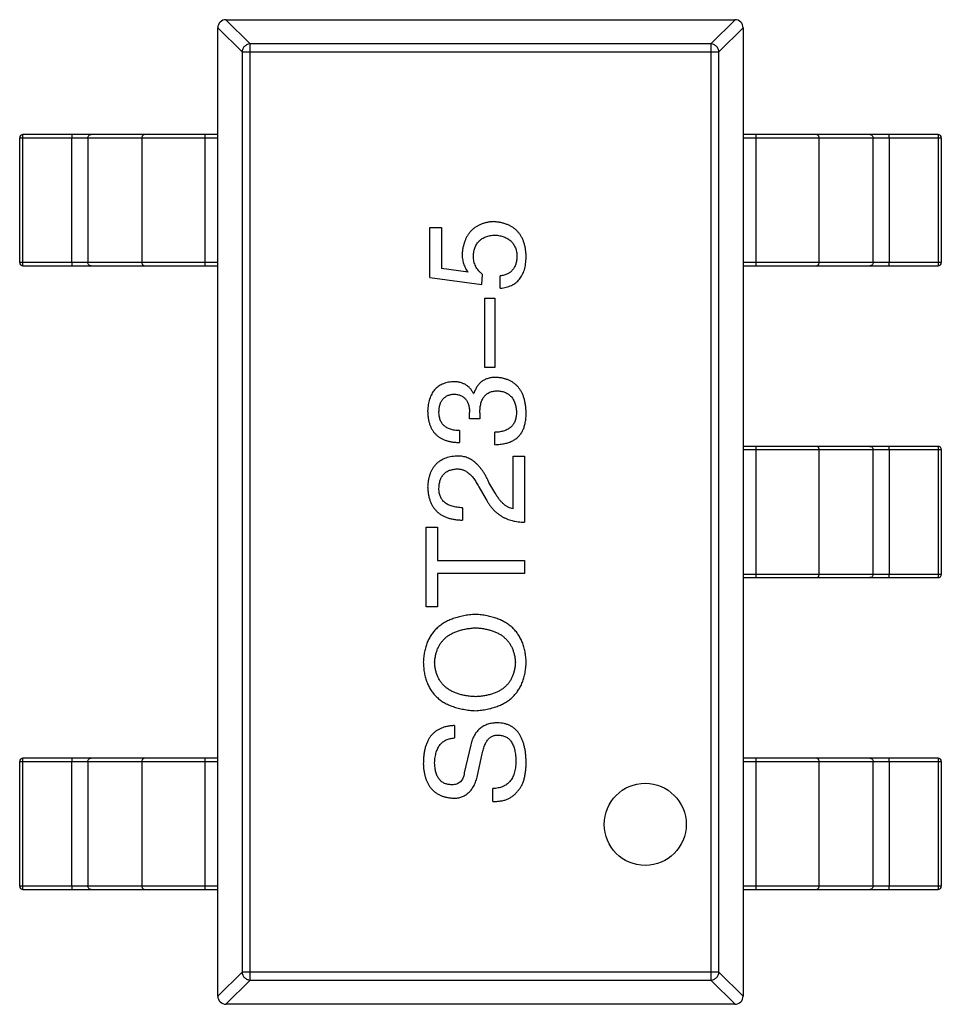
# Model space of a CAD drawing. Header units: millimetres. Extents: x 42 to 554, y 166 to 335.
# Tile 257 of 410: x 441.24 to 444.05, y 248.61 to 251.61. Entities that reach past the tile are written whole.
import ezdxf

# ---------------------------------------------------------------- set-up
doc = ezdxf.new("R2010")
doc.units = ezdxf.units.MM
doc.header["$LTSCALE"] = 30.734
doc.layers.get('0').update_dxf_attribs({"linetype": 'CONTINUOUS'})

msp = doc.modelspace()

# ---------------------------------------------------------------- linework, layer by layer
at = {"linetype": 'Continuous'}
for p, q in [((441.9418, 251.5404), (441.868, 251.6143)), ((441.8684, 251.6143), (443.4184, 251.6143)), ((443.4189, 251.6143), (443.3451, 251.5404)), ((441.8434, 251.5897), (441.9173, 251.5159)), ((441.8434, 248.6393), (441.8434, 251.5893)), ((443.3696, 251.5159), (443.4434, 251.5897)), ((443.4434, 251.5893), (443.4434, 248.6393)), ((441.9418, 248.6881), (441.9418, 251.5404)), ((443.3451, 251.5404), (441.9418, 251.5404)), ((443.3451, 251.5404), (443.3451, 248.6881)), ((441.9173, 251.5159), (441.9173, 248.7126)), ((441.9173, 251.5159), (443.3696, 251.5159)), ((443.3696, 248.7126), (443.3696, 251.5159)), ((441.24, 250.8743), (441.24, 251.2543)), ((441.24, 251.2543), (441.8434, 251.2543)), ((441.2495, 250.8743), (441.2495, 251.2543)), ((441.8434, 251.2643), (441.25, 251.2643)), ((441.399, 250.8743), (441.399, 251.2543)), ((441.4478, 251.2543), (441.4478, 250.8743)), ((441.6118, 251.2543), (441.6118, 250.8743)), ((441.8045, 250.8643), (441.8045, 251.2643)), ((444.0369, 251.2643), (443.4434, 251.2643)), ((443.4434, 251.2543), (444.0469, 251.2543)), ((443.4824, 251.2643), (443.4824, 250.8643)), ((443.675, 250.8743), (443.675, 251.2543)), ((443.8391, 250.8743), (443.8391, 251.2543)), ((443.8879, 251.2543), (443.8879, 250.8743)), ((444.0374, 251.2543), (444.0374, 250.8743)), ((444.0469, 251.2543), (444.0469, 250.8743)), ((442.489, 250.8285), (442.489, 250.981)), ((442.489, 250.981), (442.5251, 250.981)), ((442.5251, 250.981), (442.5251, 250.8564)), ((441.8434, 250.8743), (441.24, 250.8743)), ((441.25, 250.8643), (441.8434, 250.8643)), ((444.0469, 250.8743), (443.4434, 250.8743)), ((443.4434, 250.8643), (444.0369, 250.8643)), ((442.6054, 250.8449), (442.5251, 250.8564)), ((442.648, 250.8072), (442.6497, 250.8384)), ((442.7038, 250.7958), (442.7038, 250.8335)), ((442.489, 250.8285), (442.648, 250.8072)), ((442.6562, 250.5542), (442.6562, 250.7657)), ((442.6562, 250.7657), (442.6874, 250.7657)), ((442.6874, 250.7657), (442.6874, 250.5542)), ((442.6874, 250.5542), (442.6562, 250.5542)), ((442.6218, 250.4752), (442.6234, 250.4752)), ((442.6103, 250.3981), (442.6103, 250.4178)), ((442.6415, 250.4162), (442.6415, 250.3981)), ((442.6415, 250.3981), (442.6103, 250.3981)), ((442.5792, 250.3621), (442.5792, 250.326)), ((442.6874, 250.3194), (442.6874, 250.3571)), ((444.0369, 250.3143), (443.4434, 250.3143)), ((443.4434, 250.3043), (444.0469, 250.3043)), ((443.4824, 250.3143), (443.4824, 249.9143)), ((443.675, 249.9243), (443.675, 250.3043)), ((443.8391, 249.9243), (443.8391, 250.3043)), ((443.8879, 250.3043), (443.8879, 249.9243)), ((444.0374, 250.3043), (444.0374, 249.9243)), ((444.0469, 250.3043), (444.0469, 249.9243)), ((442.7431, 250.124), (442.7431, 250.2846)), ((442.7431, 250.2846), (442.7775, 250.2846)), ((442.7775, 250.2846), (442.7775, 250.083)), ((442.6874, 250.1732), (442.6693, 250.2043)), ((442.6382, 250.1912), (442.6612, 250.1519)), ((442.589, 250.1273), (442.589, 250.0896)), ((442.4775, 249.8255), (442.4775, 250.0681)), ((442.4775, 250.0681), (442.512, 250.0681)), ((442.512, 250.0681), (442.512, 249.9665)), ((442.512, 249.9665), (442.7775, 249.9665)), ((442.7775, 249.9665), (442.7775, 249.9271)), ((442.512, 249.9271), (442.512, 249.8255)), ((442.7775, 249.9271), (442.512, 249.9271)), ((444.0469, 249.9243), (443.4434, 249.9243)), ((443.4434, 249.9143), (444.0369, 249.9143)), ((442.512, 249.8255), (442.4775, 249.8255)), ((442.5644, 249.4636), (442.5644, 249.4259)), ((442.6136, 249.4046), (442.5939, 249.3193)), ((441.8434, 249.3643), (441.25, 249.3643)), ((441.8045, 248.9643), (441.8045, 249.3643)), ((442.6333, 249.3062), (442.6464, 249.3685)), ((444.0369, 249.3643), (443.4434, 249.3643)), ((443.4824, 249.3643), (443.4824, 248.9643)), ((441.24, 248.9743), (441.24, 249.3543)), ((441.24, 249.3543), (441.8434, 249.3543)), ((441.2495, 248.9743), (441.2495, 249.3543)), ((441.399, 248.9743), (441.399, 249.3543)), ((441.4478, 249.3543), (441.4478, 248.9743)), ((441.6118, 249.3543), (441.6118, 248.9743)), ((443.4434, 249.3543), (444.0469, 249.3543)), ((443.675, 248.9743), (443.675, 249.3543)), ((443.8391, 248.9743), (443.8391, 249.3543)), ((443.8879, 249.3543), (443.8879, 248.9743)), ((444.0374, 249.3543), (444.0374, 248.9743)), ((444.0469, 249.3543), (444.0469, 248.9743)), ((442.6808, 249.2324), (442.6808, 249.2718)), ((441.8434, 248.9743), (441.24, 248.9743)), ((444.0469, 248.9743), (443.4434, 248.9743)), ((441.25, 248.9643), (441.8434, 248.9643)), ((443.4434, 248.9643), (444.0369, 248.9643)), ((441.9173, 248.7126), (441.8434, 248.6388)), ((443.3696, 248.7126), (441.9173, 248.7126)), ((443.4434, 248.6388), (443.3696, 248.7126)), ((441.868, 248.6143), (441.9418, 248.6881)), ((441.9418, 248.6881), (443.3451, 248.6881)), ((443.3451, 248.6881), (443.4189, 248.6143)), ((443.4184, 248.6143), (441.8684, 248.6143))]:
    msp.add_line(p, q, dxfattribs=at)
msp.add_circle((443.1451, 249.1626), 0.125, dxfattribs=at)
for centre, radius, start, end in [((441.8684, 251.5893), 0.025, 90, 180), ((443.4184, 251.5893), 0.025, 0, 90), ((441.25, 251.2543), 0.01, 90, 180), ((444.0369, 251.2543), 0.01, 0, 90), ((441.25, 250.8743), 0.01, 180, 270), ((444.0369, 250.8743), 0.01, 270, 0), ((444.0369, 250.3043), 0.01, 0, 90), ((444.0369, 249.9243), 0.01, 270, 0), ((441.25, 249.3543), 0.01, 90, 180), ((444.0369, 249.3543), 0.01, 0, 90), ((441.25, 248.9743), 0.01, 180, 270), ((444.0369, 248.9743), 0.01, 270, 0), ((441.8684, 248.6393), 0.025, 180, 270), ((443.4184, 248.6393), 0.025, 270, 0)]:
    msp.add_arc(centre, radius, start, end, dxfattribs=at)
for points, knots in [([(441.9418, 251.5404), (441.9387, 251.5403), (441.9323, 251.5389), (441.9243, 251.5334), (441.9188, 251.5254), (441.9174, 251.5191), (441.9173, 251.5159)], [0, 0, 0, 0, 0.248875, 0.5, 0.751125, 1, 1, 1, 1]), ([(443.3696, 251.5159), (443.3695, 251.5191), (443.368, 251.5254), (443.3625, 251.5334), (443.3545, 251.5389), (443.3482, 251.5403), (443.3451, 251.5404)], [0, 0, 0, 0, 0.248875, 0.5, 0.751125, 1, 1, 1, 1]), ([(441.2495, 251.2543), (441.2495, 251.2549), (441.2495, 251.2562), (441.2495, 251.258), (441.2496, 251.2598), (441.2496, 251.2613), (441.2497, 251.2625), (441.2498, 251.2633), (441.2499, 251.2638), (441.2499, 251.2641), (441.2499, 251.2642), (441.25, 251.2643), (441.25, 251.2643)], [0, 0, 0, 0, 0.193983, 0.380898, 0.552981, 0.703877, 0.827918, 0.920311, 0.953571, 0.977793, 0.992993, 1, 1, 1, 1]), ([(441.3995, 251.2643), (441.3995, 251.2643), (441.3994, 251.2642), (441.3994, 251.2641), (441.3993, 251.2638), (441.3993, 251.2633), (441.3992, 251.2625), (441.3991, 251.2613), (441.399, 251.2598), (441.399, 251.258), (441.399, 251.2562), (441.399, 251.2549), (441.399, 251.2543)], [0, 0, 0, 0, 0.007007, 0.022207, 0.046429, 0.079689, 0.172082, 0.296123, 0.447019, 0.619102, 0.806017, 1, 1, 1, 1]), ([(441.4478, 251.2543), (441.4478, 251.2556), (441.4482, 251.2582), (441.4503, 251.2615), (441.4534, 251.2637), (441.4559, 251.2643), (441.4572, 251.2643)], [0, 0, 0, 0, 0.257168, 0.51015, 0.757191, 1, 1, 1, 1]), ([(441.6212, 251.2643), (441.62, 251.2643), (441.6175, 251.2637), (441.6144, 251.2615), (441.6123, 251.2582), (441.6118, 251.2556), (441.6118, 251.2543)], [0, 0, 0, 0, 0.242809, 0.48985, 0.742832, 1, 1, 1, 1]), ([(443.675, 251.2543), (443.675, 251.2556), (443.6746, 251.2582), (443.6725, 251.2615), (443.6694, 251.2637), (443.6669, 251.2643), (443.6657, 251.2643)], [0, 0, 0, 0, 0.257168, 0.51015, 0.757191, 1, 1, 1, 1]), ([(443.8297, 251.2643), (443.8309, 251.2643), (443.8334, 251.2637), (443.8366, 251.2615), (443.8386, 251.2582), (443.8391, 251.2556), (443.8391, 251.2543)], [0, 0, 0, 0, 0.242809, 0.48985, 0.742832, 1, 1, 1, 1]), ([(443.8879, 251.2543), (443.8879, 251.2549), (443.8879, 251.2562), (443.8879, 251.258), (443.8878, 251.2598), (443.8878, 251.2613), (443.8877, 251.2625), (443.8876, 251.2633), (443.8875, 251.2638), (443.8875, 251.2641), (443.8875, 251.2642), (443.8874, 251.2643), (443.8874, 251.2643)], [0, 0, 0, 0, 0.193983, 0.380898, 0.552981, 0.703877, 0.827918, 0.920311, 0.953571, 0.977793, 0.992993, 1, 1, 1, 1]), ([(444.0369, 251.2643), (444.0369, 251.2643), (444.0369, 251.2642), (444.037, 251.2641), (444.037, 251.2638), (444.0371, 251.2633), (444.0372, 251.2625), (444.0372, 251.2613), (444.0373, 251.2598), (444.0373, 251.258), (444.0374, 251.2562), (444.0374, 251.2549), (444.0374, 251.2543)], [0, 0, 0, 0, 0.007007, 0.022207, 0.046429, 0.079689, 0.172082, 0.296123, 0.447019, 0.619102, 0.806017, 1, 1, 1, 1]), ([(442.6825, 250.999), (442.6789, 250.9987), (442.672, 250.9981), (442.6621, 250.9962), (442.6527, 250.9937), (442.644, 250.9906), (442.6358, 250.9867), (442.6283, 250.9823), (442.6214, 250.9771), (442.6151, 250.9713), (442.6095, 250.9647), (442.6044, 250.9576), (442.6, 250.9497), (442.5962, 250.9412), (442.593, 250.932), (442.5905, 250.9222), (442.5885, 250.9117), (442.5878, 250.9044), (442.5874, 250.9007)], [0, 0, 0, 0, 0.070056, 0.136784, 0.200181, 0.261459, 0.320361, 0.377607, 0.434201, 0.490556, 0.547297, 0.604711, 0.66384, 0.725285, 0.788826, 0.855809, 0.925831, 1, 1, 1, 1]), ([(442.7825, 250.8908), (442.7823, 250.8949), (442.782, 250.9029), (442.7807, 250.9146), (442.7787, 250.9255), (442.7758, 250.9356), (442.7722, 250.945), (442.7678, 250.9537), (442.7626, 250.9616), (442.7568, 250.9689), (442.7501, 250.9753), (442.7427, 250.9809), (442.7345, 250.9859), (442.7255, 250.99), (442.7158, 250.9934), (442.7054, 250.9962), (442.6942, 250.998), (442.6864, 250.9987), (442.6825, 250.999)], [0, 0, 0, 0, 0.074337, 0.144658, 0.211298, 0.274399, 0.334717, 0.392948, 0.449757, 0.505394, 0.56075, 0.616858, 0.674126, 0.733366, 0.795021, 0.859694, 0.927941, 1, 1, 1, 1]), ([(442.6218, 250.8941), (442.622, 250.8966), (442.6224, 250.9013), (442.6235, 250.9083), (442.6249, 250.9148), (442.627, 250.9208), (442.6295, 250.9264), (442.6324, 250.9315), (442.6359, 250.9363), (442.6398, 250.9405), (442.6441, 250.9443), (442.6489, 250.9477), (442.6543, 250.9505), (442.66, 250.9529), (442.6662, 250.955), (442.6728, 250.9564), (442.68, 250.9576), (442.6849, 250.9579), (442.6874, 250.958)], [0, 0, 0, 0, 0.071832, 0.140066, 0.204455, 0.266341, 0.32589, 0.383089, 0.439379, 0.495454, 0.551183, 0.608094, 0.666555, 0.726952, 0.789772, 0.856464, 0.926451, 1, 1, 1, 1]), ([(442.6874, 250.958), (442.6899, 250.9578), (442.6948, 250.9574), (442.702, 250.9561), (442.7087, 250.9545), (442.7149, 250.9525), (442.7207, 250.9501), (442.7261, 250.9474), (442.7309, 250.9441), (442.7354, 250.9405), (442.7394, 250.9365), (442.7429, 250.9321), (442.746, 250.9273), (442.7486, 250.9221), (442.7508, 250.9165), (442.7526, 250.9105), (442.7539, 250.904), (442.7543, 250.8996), (442.7546, 250.8974)], [0, 0, 0, 0, 0.076076, 0.147929, 0.216494, 0.28139, 0.343555, 0.403665, 0.461756, 0.518574, 0.57465, 0.630617, 0.687539, 0.745203, 0.805007, 0.867454, 0.932274, 1, 1, 1, 1]), ([(442.5874, 250.9007), (442.5874, 250.8981), (442.5876, 250.893), (442.5884, 250.8855), (442.5898, 250.8782), (442.5918, 250.8711), (442.5943, 250.8643), (442.5974, 250.8576), (442.6011, 250.8511), (442.604, 250.847), (442.6054, 250.8449)], [0, 0, 0, 0, 0.129488, 0.255609, 0.38009, 0.502685, 0.625504, 0.749031, 0.873124, 1, 1, 1, 1]), ([(442.6497, 250.8384), (442.6474, 250.8402), (442.6431, 250.8437), (442.6374, 250.8497), (442.6326, 250.8561), (442.6286, 250.8629), (442.6256, 250.8701), (442.6234, 250.8778), (442.622, 250.8858), (442.6219, 250.8913), (442.6218, 250.8941)], [0, 0, 0, 0, 0.132471, 0.259199, 0.382453, 0.502638, 0.622849, 0.744865, 0.870389, 1, 1, 1, 1]), ([(442.7546, 250.8974), (442.7546, 250.8951), (442.7545, 250.8905), (442.7539, 250.8839), (442.7529, 250.8778), (442.7515, 250.8719), (442.7497, 250.8665), (442.7475, 250.8615), (442.745, 250.8569), (442.742, 250.8527), (442.7386, 250.8489), (442.7348, 250.8454), (442.7306, 250.8424), (442.726, 250.8398), (442.721, 250.8376), (442.7156, 250.8358), (442.7098, 250.8344), (442.7058, 250.8338), (442.7038, 250.8335)], [0, 0, 0, 0, 0.076648, 0.148913, 0.217705, 0.28283, 0.345406, 0.405074, 0.462929, 0.519315, 0.57498, 0.630645, 0.68742, 0.745021, 0.804689, 0.866635, 0.93176, 1, 1, 1, 1]), ([(442.7038, 250.7958), (442.7069, 250.7961), (442.713, 250.7969), (442.7218, 250.7989), (442.73, 250.8014), (442.7375, 250.8047), (442.7446, 250.8084), (442.751, 250.8129), (442.7569, 250.8178), (442.7621, 250.8236), (442.7668, 250.8298), (442.7708, 250.8368), (442.7743, 250.8443), (442.7771, 250.8524), (442.7793, 250.8612), (442.781, 250.8705), (442.7821, 250.8805), (442.7823, 250.8873), (442.7825, 250.8908)], [0, 0, 0, 0, 0.068545, 0.133544, 0.19542, 0.255245, 0.312812, 0.36916, 0.424791, 0.480307, 0.536971, 0.594633, 0.654367, 0.716937, 0.782022, 0.850991, 0.92325, 1, 1, 1, 1]), ([(441.25, 250.8643), (441.25, 250.8643), (441.2499, 250.8643), (441.2499, 250.8645), (441.2499, 250.8647), (441.2498, 250.8652), (441.2497, 250.8661), (441.2496, 250.8673), (441.2496, 250.8688), (441.2495, 250.8705), (441.2495, 250.8723), (441.2495, 250.8736), (441.2495, 250.8743)], [0, 0, 0, 0, 0.007007, 0.022207, 0.046429, 0.079689, 0.172082, 0.296123, 0.447019, 0.619102, 0.806017, 1, 1, 1, 1]), ([(441.399, 250.8743), (441.399, 250.8736), (441.399, 250.8723), (441.399, 250.8705), (441.399, 250.8688), (441.3991, 250.8673), (441.3992, 250.8661), (441.3993, 250.8652), (441.3993, 250.8647), (441.3994, 250.8645), (441.3994, 250.8643), (441.3995, 250.8643), (441.3995, 250.8643)], [0, 0, 0, 0, 0.193983, 0.380898, 0.552981, 0.703877, 0.827918, 0.920311, 0.953571, 0.977793, 0.992993, 1, 1, 1, 1]), ([(441.4572, 250.8643), (441.4559, 250.8643), (441.4534, 250.8648), (441.4503, 250.8671), (441.4482, 250.8704), (441.4478, 250.873), (441.4478, 250.8743)], [0, 0, 0, 0, 0.242809, 0.48985, 0.742832, 1, 1, 1, 1]), ([(441.6118, 250.8743), (441.6118, 250.873), (441.6123, 250.8704), (441.6144, 250.8671), (441.6175, 250.8648), (441.62, 250.8643), (441.6212, 250.8643)], [0, 0, 0, 0, 0.257168, 0.51015, 0.757191, 1, 1, 1, 1]), ([(443.6657, 250.8643), (443.6669, 250.8643), (443.6694, 250.8648), (443.6725, 250.8671), (443.6746, 250.8704), (443.675, 250.873), (443.675, 250.8743)], [0, 0, 0, 0, 0.242809, 0.48985, 0.742832, 1, 1, 1, 1]), ([(443.8391, 250.8743), (443.8391, 250.873), (443.8386, 250.8704), (443.8366, 250.8671), (443.8334, 250.8648), (443.8309, 250.8643), (443.8297, 250.8643)], [0, 0, 0, 0, 0.257168, 0.51015, 0.757191, 1, 1, 1, 1]), ([(443.8874, 250.8643), (443.8874, 250.8643), (443.8875, 250.8643), (443.8875, 250.8645), (443.8875, 250.8647), (443.8876, 250.8652), (443.8877, 250.8661), (443.8878, 250.8673), (443.8878, 250.8688), (443.8879, 250.8705), (443.8879, 250.8723), (443.8879, 250.8736), (443.8879, 250.8743)], [0, 0, 0, 0, 0.007007, 0.022207, 0.046429, 0.079689, 0.172082, 0.296123, 0.447019, 0.619102, 0.806017, 1, 1, 1, 1]), ([(444.0374, 250.8743), (444.0374, 250.8736), (444.0374, 250.8723), (444.0373, 250.8705), (444.0373, 250.8688), (444.0372, 250.8673), (444.0372, 250.8661), (444.0371, 250.8652), (444.037, 250.8647), (444.037, 250.8645), (444.0369, 250.8643), (444.0369, 250.8643), (444.0369, 250.8643)], [0, 0, 0, 0, 0.193983, 0.380898, 0.552981, 0.703877, 0.827918, 0.920311, 0.953571, 0.977793, 0.992993, 1, 1, 1, 1]), ([(442.5595, 250.5112), (442.5565, 250.511), (442.5507, 250.5105), (442.5423, 250.5089), (442.5344, 250.5067), (442.527, 250.5039), (442.5203, 250.5004), (442.514, 250.4964), (442.5083, 250.4917), (442.5032, 250.4863), (442.4986, 250.4803), (442.4947, 250.4737), (442.4912, 250.4664), (442.4884, 250.4585), (442.486, 250.4501), (442.4843, 250.4409), (442.483, 250.4312), (442.4826, 250.4245), (442.4825, 250.4211)], [0, 0, 0, 0, 0.067521, 0.132139, 0.193339, 0.252064, 0.309083, 0.364848, 0.420021, 0.475612, 0.532002, 0.589602, 0.649896, 0.712634, 0.778603, 0.848416, 0.922155, 1, 1, 1, 1]), ([(442.6218, 250.4752), (442.6204, 250.478), (442.6176, 250.4836), (442.612, 250.4911), (442.6055, 250.4973), (442.5981, 250.5025), (442.5897, 250.5064), (442.5805, 250.5093), (442.5703, 250.511), (442.5632, 250.5111), (442.5595, 250.5112)], [0, 0, 0, 0, 0.125227, 0.244792, 0.361427, 0.478215, 0.59667, 0.722058, 0.856314, 1, 1, 1, 1]), ([(442.6907, 250.5243), (442.6885, 250.5243), (442.6843, 250.5243), (442.6782, 250.5236), (442.6724, 250.5228), (442.6669, 250.5213), (442.6616, 250.5196), (442.6566, 250.5175), (442.652, 250.515), (442.6476, 250.5122), (442.6435, 250.5089), (442.6397, 250.5052), (442.6363, 250.5011), (442.6331, 250.4967), (442.6302, 250.4918), (442.6276, 250.4867), (442.6254, 250.4811), (442.6241, 250.4772), (442.6234, 250.4752)], [0, 0, 0, 0, 0.071215, 0.138707, 0.20396, 0.266995, 0.327734, 0.387609, 0.445602, 0.503345, 0.561136, 0.618597, 0.677672, 0.738255, 0.799989, 0.863961, 0.930555, 1, 1, 1, 1]), ([(442.7825, 250.4178), (442.7823, 250.4219), (442.7819, 250.4299), (442.7805, 250.4415), (442.7784, 250.4523), (442.7757, 250.4624), (442.7723, 250.4718), (442.7682, 250.4804), (442.7635, 250.4882), (442.758, 250.4953), (442.7519, 250.5016), (442.7451, 250.5072), (442.7377, 250.512), (442.7295, 250.516), (442.7208, 250.5193), (442.7113, 250.5218), (442.7012, 250.5236), (442.6942, 250.5241), (442.6907, 250.5243)], [0, 0, 0, 0, 0.078078, 0.151942, 0.221594, 0.28726, 0.350176, 0.409768, 0.467648, 0.523784, 0.578904, 0.634014, 0.689819, 0.746826, 0.805875, 0.867063, 0.931764, 1, 1, 1, 1]), ([(442.5169, 250.4194), (442.517, 250.4215), (442.5172, 250.4255), (442.5179, 250.4313), (442.5189, 250.4367), (442.5202, 250.4418), (442.5219, 250.4465), (442.524, 250.4509), (442.5264, 250.4548), (442.5291, 250.4584), (442.5321, 250.4616), (442.5356, 250.4644), (442.5393, 250.4669), (442.5433, 250.469), (442.5477, 250.4707), (442.5525, 250.472), (442.5575, 250.473), (442.561, 250.4734), (442.5628, 250.4735)], [0, 0, 0, 0, 0.078051, 0.151197, 0.220412, 0.286742, 0.34933, 0.409464, 0.467368, 0.52298, 0.578639, 0.633998, 0.690142, 0.746855, 0.805868, 0.867776, 0.932345, 1, 1, 1, 1]), ([(442.5628, 250.4735), (442.5647, 250.4734), (442.5683, 250.4732), (442.5735, 250.4724), (442.5784, 250.4712), (442.5829, 250.4696), (442.5872, 250.4675), (442.591, 250.465), (442.5946, 250.4621), (442.5977, 250.4588), (442.6005, 250.4551), (442.603, 250.451), (442.6051, 250.4465), (442.6069, 250.4415), (442.6082, 250.4361), (442.6093, 250.4304), (442.6101, 250.4242), (442.6102, 250.42), (442.6103, 250.4178)], [0, 0, 0, 0, 0.067741, 0.131599, 0.192143, 0.249977, 0.306453, 0.361639, 0.416449, 0.471489, 0.527582, 0.584873, 0.644974, 0.70814, 0.77492, 0.845909, 0.920585, 1, 1, 1, 1]), ([(442.6415, 250.4162), (442.6415, 250.4189), (442.6415, 250.4241), (442.6423, 250.4317), (442.6432, 250.4389), (442.6448, 250.4454), (442.6466, 250.4515), (442.6489, 250.4571), (442.6517, 250.4621), (442.6549, 250.4666), (442.6585, 250.4706), (442.6626, 250.474), (442.667, 250.4769), (442.6719, 250.4793), (442.6772, 250.4811), (442.683, 250.4825), (442.6891, 250.4832), (442.6934, 250.4833), (442.6956, 250.4834)], [0, 0, 0, 0, 0.082495, 0.159728, 0.232496, 0.300725, 0.365163, 0.425859, 0.483728, 0.538892, 0.592921, 0.646195, 0.699968, 0.754746, 0.811387, 0.870806, 0.933482, 1, 1, 1, 1]), ([(442.6956, 250.4834), (442.6978, 250.4832), (442.7021, 250.4829), (442.7082, 250.4818), (442.714, 250.4803), (442.7194, 250.4782), (442.7244, 250.4758), (442.7291, 250.473), (442.7332, 250.4696), (442.7371, 250.4658), (442.7405, 250.4615), (442.7435, 250.4568), (442.7461, 250.4517), (442.7483, 250.4461), (442.75, 250.44), (442.7514, 250.4336), (442.7525, 250.4267), (442.7528, 250.4219), (442.753, 250.4194)], [0, 0, 0, 0, 0.068514, 0.133941, 0.195994, 0.255362, 0.312994, 0.369441, 0.424687, 0.480522, 0.537148, 0.594801, 0.654411, 0.716817, 0.781981, 0.850498, 0.923306, 1, 1, 1, 1]), ([(442.4825, 250.4211), (442.4826, 250.4173), (442.4828, 250.41), (442.4842, 250.3993), (442.4861, 250.3894), (442.489, 250.3802), (442.4924, 250.3717), (442.4967, 250.3639), (442.5016, 250.3568), (442.5074, 250.3505), (442.5138, 250.3448), (442.521, 250.3399), (442.529, 250.3358), (442.5376, 250.3323), (442.547, 250.3296), (442.5571, 250.3277), (442.5679, 250.3264), (442.5753, 250.3261), (442.5792, 250.326)], [0, 0, 0, 0, 0.073232, 0.142595, 0.207997, 0.270074, 0.329156, 0.386529, 0.441846, 0.496976, 0.551877, 0.607941, 0.665637, 0.725446, 0.788542, 0.855101, 0.925196, 1, 1, 1, 1]), ([(442.5792, 250.3621), (442.5767, 250.3622), (442.5718, 250.3624), (442.5647, 250.3633), (442.5581, 250.3644), (442.552, 250.3661), (442.5464, 250.3682), (442.5413, 250.3708), (442.5366, 250.3737), (442.5324, 250.3771), (442.5287, 250.3809), (442.5255, 250.3852), (442.5228, 250.3899), (442.5207, 250.395), (442.519, 250.4005), (442.5178, 250.4064), (442.517, 250.4128), (442.5169, 250.4172), (442.5169, 250.4194)], [0, 0, 0, 0, 0.078134, 0.15164, 0.221358, 0.286689, 0.348614, 0.407697, 0.464247, 0.520153, 0.574432, 0.629291, 0.684538, 0.742032, 0.801329, 0.863637, 0.930123, 1, 1, 1, 1]), ([(442.753, 250.4194), (442.7529, 250.417), (442.7528, 250.4122), (442.752, 250.4053), (442.7508, 250.3988), (442.749, 250.3929), (442.7467, 250.3873), (442.7439, 250.3822), (442.7405, 250.3776), (442.7366, 250.3734), (442.7322, 250.3698), (442.7273, 250.3665), (442.7219, 250.3638), (442.716, 250.3615), (442.7096, 250.3597), (442.7026, 250.3584), (442.6952, 250.3574), (442.69, 250.3572), (442.6874, 250.3571)], [0, 0, 0, 0, 0.071272, 0.13882, 0.201858, 0.262757, 0.320043, 0.376709, 0.431462, 0.486034, 0.541209, 0.597703, 0.65589, 0.717768, 0.782056, 0.850407, 0.92277, 1, 1, 1, 1]), ([(442.7726, 250.3637), (442.7734, 250.3654), (442.7751, 250.3689), (442.777, 250.3745), (442.7788, 250.3806), (442.78, 250.3872), (442.7811, 250.3942), (442.7819, 250.4016), (442.7823, 250.4096), (442.7824, 250.415), (442.7825, 250.4178)], [0, 0, 0, 0, 0.101955, 0.208983, 0.322698, 0.44339, 0.570851, 0.70629, 0.84885, 1, 1, 1, 1]), ([(442.6874, 250.3194), (442.6901, 250.3195), (442.6953, 250.3197), (442.7029, 250.3204), (442.7103, 250.3214), (442.7172, 250.3227), (442.7238, 250.3244), (442.7301, 250.3263), (442.7359, 250.3286), (442.7415, 250.3312), (442.7466, 250.3342), (442.7515, 250.3374), (442.7559, 250.341), (442.76, 250.3449), (442.7637, 250.3491), (442.767, 250.3537), (442.7701, 250.3585), (442.7718, 250.362), (442.7726, 250.3637)], [0, 0, 0, 0, 0.078937, 0.154495, 0.226898, 0.296844, 0.363348, 0.427781, 0.48946, 0.549586, 0.607902, 0.664733, 0.720805, 0.776157, 0.831175, 0.886736, 0.943094, 1, 1, 1, 1]), ([(443.675, 250.3043), (443.675, 250.3056), (443.6746, 250.3082), (443.6725, 250.3115), (443.6694, 250.3137), (443.6669, 250.3143), (443.6657, 250.3143)], [0, 0, 0, 0, 0.257168, 0.51015, 0.757191, 1, 1, 1, 1]), ([(443.8297, 250.3143), (443.8309, 250.3143), (443.8334, 250.3137), (443.8366, 250.3115), (443.8386, 250.3082), (443.8391, 250.3056), (443.8391, 250.3043)], [0, 0, 0, 0, 0.242809, 0.48985, 0.742832, 1, 1, 1, 1]), ([(443.8879, 250.3043), (443.8879, 250.3049), (443.8879, 250.3062), (443.8879, 250.308), (443.8878, 250.3098), (443.8878, 250.3113), (443.8877, 250.3125), (443.8876, 250.3133), (443.8875, 250.3138), (443.8875, 250.3141), (443.8875, 250.3142), (443.8874, 250.3143), (443.8874, 250.3143)], [0, 0, 0, 0, 0.193983, 0.380898, 0.552981, 0.703877, 0.827918, 0.920311, 0.953571, 0.977793, 0.992993, 1, 1, 1, 1]), ([(444.0369, 250.3143), (444.0369, 250.3143), (444.0369, 250.3142), (444.037, 250.3141), (444.037, 250.3138), (444.0371, 250.3133), (444.0372, 250.3125), (444.0372, 250.3113), (444.0373, 250.3098), (444.0373, 250.308), (444.0374, 250.3062), (444.0374, 250.3049), (444.0374, 250.3043)], [0, 0, 0, 0, 0.007007, 0.022207, 0.046429, 0.079689, 0.172082, 0.296123, 0.447019, 0.619102, 0.806017, 1, 1, 1, 1]), ([(442.571, 250.2846), (442.5676, 250.2844), (442.561, 250.2838), (442.5514, 250.2822), (442.5425, 250.28), (442.5341, 250.2771), (442.5264, 250.2736), (442.5193, 250.2694), (442.5128, 250.2645), (442.5069, 250.2589), (442.5017, 250.2527), (442.497, 250.2458), (442.493, 250.2383), (442.4896, 250.2302), (442.4869, 250.2213), (442.4847, 250.2119), (442.4832, 250.2018), (442.4827, 250.1948), (442.4825, 250.1912)], [0, 0, 0, 0, 0.070688, 0.137741, 0.201612, 0.262778, 0.321223, 0.378455, 0.434411, 0.490146, 0.546362, 0.603392, 0.662208, 0.723401, 0.787372, 0.85442, 0.925153, 1, 1, 1, 1]), ([(442.6693, 250.2043), (442.6678, 250.2077), (442.6647, 250.2143), (442.6597, 250.2238), (442.6546, 250.2325), (442.6492, 250.2406), (442.6437, 250.248), (442.638, 250.2548), (442.6321, 250.2608), (442.626, 250.2662), (442.6198, 250.2709), (442.6134, 250.2749), (442.6067, 250.2783), (442.5999, 250.281), (442.5929, 250.2829), (442.5858, 250.2842), (442.5784, 250.2848), (442.5735, 250.2847), (442.571, 250.2846)], [0, 0, 0, 0, 0.082731, 0.161257, 0.236138, 0.307554, 0.375712, 0.440848, 0.502916, 0.562567, 0.619798, 0.675716, 0.73039, 0.78386, 0.837315, 0.890547, 0.944917, 1, 1, 1, 1]), ([(442.5169, 250.1863), (442.517, 250.1885), (442.5173, 250.1929), (442.5179, 250.1993), (442.5192, 250.2052), (442.5206, 250.2108), (442.5226, 250.2159), (442.5249, 250.2207), (442.5277, 250.225), (442.5307, 250.229), (442.5343, 250.2324), (442.5381, 250.2356), (442.5424, 250.2382), (442.547, 250.2405), (442.5521, 250.2423), (442.5575, 250.2438), (442.5633, 250.2448), (442.5673, 250.2451), (442.5693, 250.2453)], [0, 0, 0, 0, 0.076112, 0.148436, 0.216883, 0.281466, 0.34298, 0.402356, 0.459881, 0.51546, 0.571111, 0.62658, 0.683162, 0.741007, 0.801404, 0.863825, 0.930544, 1, 1, 1, 1]), ([(442.5693, 250.2453), (442.571, 250.2454), (442.5742, 250.2456), (442.579, 250.2453), (442.5838, 250.2444), (442.5885, 250.2433), (442.593, 250.2414), (442.5975, 250.2393), (442.602, 250.2366), (442.6063, 250.2334), (442.6106, 250.2298), (442.6148, 250.2257), (442.6189, 250.2211), (442.623, 250.2161), (442.6269, 250.2105), (442.6308, 250.2045), (442.6346, 250.1981), (442.637, 250.1935), (442.6382, 250.1912)], [0, 0, 0, 0, 0.052237, 0.103888, 0.155485, 0.207395, 0.259864, 0.31356, 0.369176, 0.4266, 0.486836, 0.550048, 0.61567, 0.685271, 0.75824, 0.834614, 0.915635, 1, 1, 1, 1]), ([(442.4825, 250.1912), (442.4827, 250.1871), (442.483, 250.1793), (442.4847, 250.1679), (442.487, 250.1573), (442.4902, 250.1474), (442.4941, 250.1384), (442.4988, 250.13), (442.5043, 250.1224), (442.5106, 250.1157), (442.5177, 250.1097), (442.5256, 250.1044), (442.5343, 250.1), (442.5437, 250.0963), (442.5539, 250.0934), (442.5649, 250.0913), (442.5767, 250.09), (442.5848, 250.0897), (442.589, 250.0896)], [0, 0, 0, 0, 0.07282, 0.141057, 0.2062, 0.267672, 0.326735, 0.383519, 0.439188, 0.494454, 0.549628, 0.605958, 0.66397, 0.72402, 0.787502, 0.854127, 0.925065, 1, 1, 1, 1]), ([(442.589, 250.1273), (442.5861, 250.1274), (442.5805, 250.1276), (442.5723, 250.1284), (442.5646, 250.1297), (442.5576, 250.1314), (442.5511, 250.1337), (442.5451, 250.1361), (442.5397, 250.1392), (442.5349, 250.1428), (442.5306, 250.1466), (442.5269, 250.151), (442.5238, 250.1558), (442.5212, 250.1611), (442.5193, 250.1668), (442.5179, 250.1729), (442.5171, 250.1794), (442.5169, 250.1839), (442.5169, 250.1863)], [0, 0, 0, 0, 0.082594, 0.15978, 0.232961, 0.301462, 0.365595, 0.426678, 0.484662, 0.540809, 0.595146, 0.648401, 0.702272, 0.757102, 0.813447, 0.872233, 0.934055, 1, 1, 1, 1]), ([(442.7431, 250.124), (442.7405, 250.1245), (442.7353, 250.1256), (442.7277, 250.1288), (442.7204, 250.1331), (442.7133, 250.1388), (442.7064, 250.1456), (442.6998, 250.1536), (442.6933, 250.1629), (442.6894, 250.1697), (442.6874, 250.1732)], [0, 0, 0, 0, 0.103034, 0.208166, 0.318255, 0.434664, 0.559728, 0.695394, 0.841708, 1, 1, 1, 1]), ([(442.6612, 250.1519), (442.6627, 250.1491), (442.6657, 250.1437), (442.6707, 250.1361), (442.6761, 250.1289), (442.6819, 250.1223), (442.6879, 250.1162), (442.6944, 250.1106), (442.7011, 250.1055), (442.7082, 250.1009), (442.7157, 250.0969), (442.7235, 250.0933), (442.7317, 250.0903), (442.7402, 250.0878), (442.7491, 250.0858), (442.7582, 250.0844), (442.7678, 250.0834), (442.7742, 250.0831), (442.7775, 250.083)], [0, 0, 0, 0, 0.065828, 0.130094, 0.192451, 0.254037, 0.313974, 0.373757, 0.433048, 0.492243, 0.551902, 0.611758, 0.672678, 0.734814, 0.798569, 0.863693, 0.930488, 1, 1, 1, 1]), ([(443.6657, 249.9143), (443.6669, 249.9143), (443.6694, 249.9148), (443.6725, 249.9171), (443.6746, 249.9204), (443.675, 249.923), (443.675, 249.9243)], [0, 0, 0, 0, 0.242809, 0.48985, 0.742832, 1, 1, 1, 1]), ([(443.8391, 249.9243), (443.8391, 249.923), (443.8386, 249.9204), (443.8366, 249.9171), (443.8334, 249.9148), (443.8309, 249.9143), (443.8297, 249.9143)], [0, 0, 0, 0, 0.257168, 0.51015, 0.757191, 1, 1, 1, 1]), ([(443.8874, 249.9143), (443.8874, 249.9143), (443.8875, 249.9143), (443.8875, 249.9145), (443.8875, 249.9147), (443.8876, 249.9152), (443.8877, 249.9161), (443.8878, 249.9173), (443.8878, 249.9188), (443.8879, 249.9205), (443.8879, 249.9223), (443.8879, 249.9236), (443.8879, 249.9243)], [0, 0, 0, 0, 0.007007, 0.022207, 0.046429, 0.079689, 0.172082, 0.296123, 0.447019, 0.619102, 0.806017, 1, 1, 1, 1]), ([(444.0374, 249.9243), (444.0374, 249.9236), (444.0374, 249.9223), (444.0373, 249.9205), (444.0373, 249.9188), (444.0372, 249.9173), (444.0372, 249.9161), (444.0371, 249.9152), (444.037, 249.9147), (444.037, 249.9145), (444.0369, 249.9143), (444.0369, 249.9143), (444.0369, 249.9143)], [0, 0, 0, 0, 0.193983, 0.380898, 0.552981, 0.703877, 0.827918, 0.920311, 0.953571, 0.977793, 0.992993, 1, 1, 1, 1]), ([(442.6284, 249.8024), (442.6221, 249.8019), (442.61, 249.801), (442.5925, 249.7982), (442.5761, 249.7945), (442.5608, 249.7898), (442.5467, 249.7842), (442.5338, 249.7775), (442.5221, 249.7698), (442.5114, 249.7612), (442.502, 249.7515), (442.4938, 249.7409), (442.4867, 249.7292), (442.4808, 249.7166), (442.4762, 249.7029), (442.4727, 249.6883), (442.4703, 249.6727), (442.4697, 249.662), (442.4693, 249.6565)], [0, 0, 0, 0, 0.077567, 0.150676, 0.219857, 0.285465, 0.347921, 0.407823, 0.465422, 0.52175, 0.577087, 0.632521, 0.688224, 0.745558, 0.804966, 0.866649, 0.931596, 1, 1, 1, 1]), ([(442.7825, 249.6565), (442.7822, 249.662), (442.7816, 249.6727), (442.7793, 249.6883), (442.7758, 249.7029), (442.7713, 249.7166), (442.7656, 249.7292), (442.7587, 249.7408), (442.7507, 249.7515), (442.7416, 249.7612), (442.7313, 249.7698), (442.72, 249.7775), (442.7075, 249.7842), (442.6938, 249.7898), (442.679, 249.7945), (442.6631, 249.7982), (442.6462, 249.801), (442.6344, 249.8019), (442.6284, 249.8024)], [0, 0, 0, 0, 0.069543, 0.135551, 0.198218, 0.258467, 0.316451, 0.372703, 0.428457, 0.483848, 0.539952, 0.597251, 0.656588, 0.718448, 0.783219, 0.851581, 0.92366, 1, 1, 1, 1]), ([(442.5038, 249.6565), (442.5041, 249.6605), (442.5048, 249.6682), (442.507, 249.6795), (442.5099, 249.6901), (442.5138, 249.6999), (442.5186, 249.709), (442.5242, 249.7174), (442.5307, 249.7251), (442.5381, 249.7321), (442.5464, 249.7383), (442.5556, 249.7437), (442.5656, 249.7486), (442.5765, 249.7526), (442.5882, 249.7559), (442.6008, 249.7584), (442.6143, 249.7604), (442.6236, 249.7611), (442.6284, 249.7614)], [0, 0, 0, 0, 0.066185, 0.128757, 0.188826, 0.247016, 0.303201, 0.358331, 0.413554, 0.469092, 0.525618, 0.584057, 0.64487, 0.708721, 0.775674, 0.846303, 0.920903, 1, 1, 1, 1]), ([(442.6284, 249.7614), (442.633, 249.7611), (442.6421, 249.7604), (442.6552, 249.7585), (442.6674, 249.7559), (442.6789, 249.7526), (442.6894, 249.7485), (442.6992, 249.7437), (442.7081, 249.7383), (442.7161, 249.732), (442.7233, 249.7251), (442.7297, 249.7174), (442.7352, 249.709), (442.7399, 249.6999), (442.7436, 249.69), (442.7465, 249.6795), (442.7487, 249.6682), (442.7493, 249.6605), (442.7497, 249.6565)], [0, 0, 0, 0, 0.077942, 0.152007, 0.221727, 0.288073, 0.351, 0.411526, 0.469701, 0.526016, 0.581668, 0.637084, 0.692684, 0.749573, 0.808409, 0.869306, 0.932836, 1, 1, 1, 1]), ([(442.4693, 249.6565), (442.4696, 249.6508), (442.4701, 249.6399), (442.4723, 249.6239), (442.4757, 249.609), (442.4802, 249.5951), (442.486, 249.5822), (442.493, 249.5703), (442.5012, 249.5595), (442.5106, 249.5497), (442.5212, 249.5409), (442.533, 249.5332), (442.546, 249.5265), (442.5602, 249.521), (442.5755, 249.5163), (442.5921, 249.5128), (442.6098, 249.5101), (442.6221, 249.5093), (442.6284, 249.5089)], [0, 0, 0, 0, 0.069152, 0.134813, 0.197211, 0.256568, 0.314021, 0.370015, 0.425333, 0.480469, 0.536197, 0.593559, 0.65308, 0.715045, 0.780396, 0.8495, 0.922535, 1, 1, 1, 1]), ([(442.6284, 249.5515), (442.6235, 249.5518), (442.6141, 249.5523), (442.6005, 249.5541), (442.5877, 249.5565), (442.5759, 249.5597), (442.5649, 249.5637), (442.5548, 249.5684), (442.5456, 249.5739), (442.5373, 249.5801), (442.5299, 249.5871), (442.5235, 249.5948), (442.5179, 249.6032), (442.5132, 249.6124), (442.5094, 249.6224), (442.5066, 249.6331), (442.5046, 249.6445), (442.5041, 249.6524), (442.5038, 249.6565)], [0, 0, 0, 0, 0.079527, 0.154518, 0.225493, 0.292262, 0.355914, 0.416367, 0.47473, 0.531171, 0.586124, 0.640791, 0.696133, 0.751962, 0.809861, 0.870342, 0.93333, 1, 1, 1, 1]), ([(442.6284, 249.5089), (442.6344, 249.5094), (442.6461, 249.5103), (442.6632, 249.5131), (442.679, 249.5168), (442.6938, 249.5216), (442.7075, 249.5273), (442.72, 249.534), (442.7314, 249.5418), (442.7416, 249.5505), (442.7507, 249.5603), (442.7587, 249.5711), (442.7656, 249.5829), (442.7713, 249.5957), (442.7758, 249.6095), (442.7793, 249.6243), (442.7816, 249.64), (442.7822, 249.6509), (442.7825, 249.6565)], [0, 0, 0, 0, 0.075921, 0.147605, 0.21565, 0.280144, 0.341762, 0.400894, 0.458022, 0.514147, 0.569605, 0.625256, 0.681857, 0.740217, 0.800617, 0.86368, 0.930079, 1, 1, 1, 1]), ([(442.7497, 249.6565), (442.7494, 249.6524), (442.7489, 249.6445), (442.7469, 249.6331), (442.7441, 249.6224), (442.7405, 249.6124), (442.7359, 249.6032), (442.7305, 249.5948), (442.7242, 249.587), (442.717, 249.5801), (442.7089, 249.5739), (442.7, 249.5684), (442.6901, 249.5637), (442.6795, 249.5597), (442.6679, 249.5565), (442.6555, 249.5541), (442.6422, 249.5523), (442.6331, 249.5518), (442.6284, 249.5515)], [0, 0, 0, 0, 0.06765, 0.131591, 0.192902, 0.251442, 0.307964, 0.363592, 0.418442, 0.47374, 0.529963, 0.587768, 0.647917, 0.710953, 0.777434, 0.847168, 0.921622, 1, 1, 1, 1]), ([(442.5644, 249.4636), (442.5606, 249.4634), (442.5531, 249.4629), (442.5423, 249.4612), (442.5322, 249.4587), (442.5229, 249.4553), (442.5142, 249.451), (442.5064, 249.4458), (442.4993, 249.4398), (442.4929, 249.4329), (442.4874, 249.4251), (442.4825, 249.4165), (442.4784, 249.407), (442.4751, 249.3967), (442.4725, 249.3855), (442.4706, 249.3735), (442.4695, 249.3606), (442.4694, 249.3518), (442.4693, 249.3472)], [0, 0, 0, 0, 0.067746, 0.131468, 0.192012, 0.249947, 0.305924, 0.360562, 0.415062, 0.46941, 0.524967, 0.582613, 0.642659, 0.706195, 0.77304, 0.844305, 0.919608, 1, 1, 1, 1]), ([(442.6956, 249.4718), (442.6929, 249.4717), (442.6877, 249.4717), (442.68, 249.4708), (442.6728, 249.4695), (442.6659, 249.4677), (442.6594, 249.4653), (442.6533, 249.4624), (442.6475, 249.459), (442.6422, 249.455), (442.6372, 249.4506), (442.6327, 249.4456), (442.6285, 249.44), (442.6248, 249.4339), (442.6214, 249.4273), (442.6183, 249.4202), (442.6157, 249.4126), (442.6143, 249.4073), (442.6136, 249.4046)], [0, 0, 0, 0, 0.069111, 0.134881, 0.198727, 0.259407, 0.319007, 0.377056, 0.434317, 0.491571, 0.548636, 0.606792, 0.666243, 0.727818, 0.791484, 0.858071, 0.927249, 1, 1, 1, 1]), ([(442.7825, 249.3537), (442.7823, 249.3584), (442.7819, 249.3676), (442.7806, 249.3808), (442.7786, 249.3931), (442.776, 249.4046), (442.7728, 249.4151), (442.7689, 249.4248), (442.7645, 249.4336), (442.7593, 249.4414), (442.7536, 249.4485), (442.7471, 249.4545), (442.7401, 249.4597), (442.7324, 249.4639), (442.7241, 249.4673), (442.7151, 249.4698), (442.7056, 249.4713), (442.699, 249.4716), (442.6956, 249.4718)], [0, 0, 0, 0, 0.08539, 0.165926, 0.241159, 0.312046, 0.378904, 0.441563, 0.500906, 0.55769, 0.612, 0.665045, 0.717904, 0.770385, 0.824307, 0.880048, 0.938483, 1, 1, 1, 1]), ([(442.5038, 249.3505), (442.5039, 249.3534), (442.5043, 249.359), (442.5053, 249.3673), (442.5068, 249.375), (442.5087, 249.3821), (442.511, 249.3888), (442.5137, 249.3949), (442.5169, 249.4004), (442.5205, 249.4054), (442.5245, 249.4099), (442.529, 249.4138), (442.5338, 249.4173), (442.5391, 249.42), (442.5449, 249.4224), (442.551, 249.4241), (442.5576, 249.4253), (442.5621, 249.4257), (442.5644, 249.4259)], [0, 0, 0, 0, 0.080942, 0.15724, 0.229821, 0.297692, 0.36242, 0.423911, 0.482196, 0.539298, 0.594482, 0.64892, 0.70322, 0.758404, 0.815258, 0.874182, 0.93522, 1, 1, 1, 1]), ([(442.6464, 249.3685), (442.647, 249.3714), (442.6481, 249.377), (442.65, 249.3851), (442.6522, 249.3926), (442.6546, 249.3995), (442.6572, 249.4058), (442.66, 249.4114), (442.6631, 249.4165), (442.6663, 249.4209), (442.6698, 249.4247), (442.6735, 249.428), (442.6775, 249.4305), (442.6817, 249.4325), (442.6861, 249.4339), (442.6907, 249.4346), (442.6956, 249.4346), (442.6988, 249.4343), (442.7005, 249.4341)], [0, 0, 0, 0, 0.0932, 0.181198, 0.26306, 0.339627, 0.41092, 0.477479, 0.538825, 0.596824, 0.650619, 0.702235, 0.751666, 0.79967, 0.847759, 0.896274, 0.946739, 1, 1, 1, 1]), ([(442.7005, 249.4341), (442.7025, 249.434), (442.7064, 249.4337), (442.712, 249.4325), (442.7173, 249.4309), (442.7222, 249.4285), (442.7267, 249.4256), (442.7308, 249.422), (442.7346, 249.4179), (442.7379, 249.4131), (442.741, 249.4078), (442.7436, 249.4018), (442.7458, 249.3953), (442.7477, 249.3881), (442.7491, 249.3804), (442.7503, 249.372), (442.7511, 249.3631), (442.7512, 249.3569), (442.7513, 249.3537)], [0, 0, 0, 0, 0.05617, 0.109836, 0.161504, 0.212099, 0.262487, 0.313111, 0.36568, 0.419737, 0.477556, 0.53817, 0.603387, 0.672532, 0.746929, 0.825941, 0.910245, 1, 1, 1, 1]), ([(441.2495, 249.3543), (441.2495, 249.3549), (441.2495, 249.3562), (441.2495, 249.358), (441.2496, 249.3598), (441.2496, 249.3613), (441.2497, 249.3625), (441.2498, 249.3633), (441.2499, 249.3638), (441.2499, 249.3641), (441.2499, 249.3642), (441.25, 249.3643), (441.25, 249.3643)], [0, 0, 0, 0, 0.193983, 0.380898, 0.552981, 0.703877, 0.827918, 0.920311, 0.953571, 0.977793, 0.992993, 1, 1, 1, 1]), ([(441.3995, 249.3643), (441.3995, 249.3643), (441.3994, 249.3642), (441.3994, 249.3641), (441.3993, 249.3638), (441.3993, 249.3633), (441.3992, 249.3625), (441.3991, 249.3613), (441.399, 249.3598), (441.399, 249.358), (441.399, 249.3562), (441.399, 249.3549), (441.399, 249.3543)], [0, 0, 0, 0, 0.007007, 0.022207, 0.046429, 0.079689, 0.172082, 0.296123, 0.447019, 0.619102, 0.806017, 1, 1, 1, 1]), ([(441.4478, 249.3543), (441.4478, 249.3556), (441.4482, 249.3582), (441.4503, 249.3615), (441.4534, 249.3637), (441.4559, 249.3643), (441.4572, 249.3643)], [0, 0, 0, 0, 0.257168, 0.51015, 0.757191, 1, 1, 1, 1]), ([(441.6212, 249.3643), (441.62, 249.3643), (441.6175, 249.3637), (441.6144, 249.3615), (441.6123, 249.3582), (441.6118, 249.3556), (441.6118, 249.3543)], [0, 0, 0, 0, 0.242809, 0.48985, 0.742832, 1, 1, 1, 1]), ([(443.675, 249.3543), (443.675, 249.3556), (443.6746, 249.3582), (443.6725, 249.3615), (443.6694, 249.3637), (443.6669, 249.3643), (443.6657, 249.3643)], [0, 0, 0, 0, 0.257168, 0.51015, 0.757191, 1, 1, 1, 1]), ([(443.8297, 249.3643), (443.8309, 249.3643), (443.8334, 249.3637), (443.8366, 249.3615), (443.8386, 249.3582), (443.8391, 249.3556), (443.8391, 249.3543)], [0, 0, 0, 0, 0.242809, 0.48985, 0.742832, 1, 1, 1, 1]), ([(443.8879, 249.3543), (443.8879, 249.3549), (443.8879, 249.3562), (443.8879, 249.358), (443.8878, 249.3598), (443.8878, 249.3613), (443.8877, 249.3625), (443.8876, 249.3633), (443.8875, 249.3638), (443.8875, 249.3641), (443.8875, 249.3642), (443.8874, 249.3643), (443.8874, 249.3643)], [0, 0, 0, 0, 0.193983, 0.380898, 0.552981, 0.703877, 0.827918, 0.920311, 0.953571, 0.977793, 0.992993, 1, 1, 1, 1]), ([(444.0369, 249.3643), (444.0369, 249.3643), (444.0369, 249.3642), (444.037, 249.3641), (444.037, 249.3638), (444.0371, 249.3633), (444.0372, 249.3625), (444.0372, 249.3613), (444.0373, 249.3598), (444.0373, 249.358), (444.0374, 249.3562), (444.0374, 249.3549), (444.0374, 249.3543)], [0, 0, 0, 0, 0.007007, 0.022207, 0.046429, 0.079689, 0.172082, 0.296123, 0.447019, 0.619102, 0.806017, 1, 1, 1, 1]), ([(442.4693, 249.3472), (442.4695, 249.3431), (442.4699, 249.3353), (442.4713, 249.3238), (442.4734, 249.3132), (442.4761, 249.3032), (442.4796, 249.294), (442.4836, 249.2856), (442.4884, 249.2779), (442.4938, 249.2709), (442.4999, 249.2647), (442.5067, 249.2592), (442.5142, 249.2545), (442.5223, 249.2504), (442.531, 249.2472), (442.5405, 249.2448), (442.5506, 249.243), (442.5576, 249.2425), (442.5612, 249.2423)], [0, 0, 0, 0, 0.077604, 0.150579, 0.220083, 0.285578, 0.347594, 0.407359, 0.464757, 0.520774, 0.5761, 0.631449, 0.687327, 0.744836, 0.804268, 0.865895, 0.931164, 1, 1, 1, 1]), ([(442.5562, 249.2832), (442.5542, 249.2833), (442.5502, 249.2834), (442.5444, 249.2841), (442.539, 249.2855), (442.5339, 249.2873), (442.5292, 249.2897), (442.525, 249.2926), (442.5211, 249.2961), (442.5176, 249.3), (442.5145, 249.3045), (442.5118, 249.3095), (442.5095, 249.3151), (442.5075, 249.3212), (442.5061, 249.3278), (442.5048, 249.3349), (442.5041, 249.3425), (442.5039, 249.3477), (442.5038, 249.3505)], [0, 0, 0, 0, 0.06343, 0.124222, 0.181144, 0.236526, 0.290131, 0.343393, 0.396288, 0.450954, 0.506479, 0.565175, 0.627059, 0.692946, 0.76251, 0.836996, 0.915797, 1, 1, 1, 1]), ([(442.7513, 249.3537), (442.7512, 249.3505), (442.751, 249.3442), (442.75, 249.3351), (442.7485, 249.3265), (442.7464, 249.3186), (442.7439, 249.3113), (442.7408, 249.3046), (442.7371, 249.2985), (442.733, 249.293), (442.7283, 249.2882), (442.7231, 249.284), (442.7174, 249.2803), (442.711, 249.2774), (442.7042, 249.275), (442.6969, 249.2733), (442.689, 249.2721), (442.6836, 249.2719), (442.6808, 249.2718)], [0, 0, 0, 0, 0.079335, 0.15404, 0.224955, 0.291021, 0.353982, 0.414027, 0.47178, 0.527247, 0.581879, 0.636096, 0.691322, 0.747597, 0.806328, 0.867466, 0.932039, 1, 1, 1, 1]), ([(442.7562, 249.2636), (442.7583, 249.2659), (442.7627, 249.2707), (442.768, 249.2791), (442.7725, 249.2887), (442.7762, 249.2995), (442.779, 249.3114), (442.781, 249.3245), (442.7822, 249.3387), (442.7824, 249.3486), (442.7825, 249.3537)], [0, 0, 0, 0, 0.09804, 0.200818, 0.309803, 0.427378, 0.554601, 0.691373, 0.839613, 1, 1, 1, 1]), ([(442.5939, 249.3193), (442.5935, 249.3165), (442.5926, 249.3111), (442.59, 249.3037), (442.5866, 249.2973), (442.5822, 249.2922), (442.577, 249.2881), (442.5708, 249.2852), (442.5638, 249.2835), (442.5588, 249.2833), (442.5562, 249.2832)], [0, 0, 0, 0, 0.148023, 0.281917, 0.403558, 0.517739, 0.629599, 0.744162, 0.865862, 1, 1, 1, 1]), ([(442.5612, 249.2423), (442.5634, 249.2423), (442.5677, 249.2424), (442.5741, 249.2431), (442.5801, 249.2444), (442.5859, 249.2462), (442.5915, 249.2484), (442.5967, 249.2512), (442.6016, 249.2545), (442.6063, 249.2582), (442.6107, 249.2625), (442.6148, 249.2672), (442.6186, 249.2725), (442.6221, 249.2783), (442.6254, 249.2845), (442.6283, 249.2913), (442.6311, 249.2985), (442.6325, 249.3036), (442.6333, 249.3062)], [0, 0, 0, 0, 0.063238, 0.123934, 0.183175, 0.240763, 0.297716, 0.35399, 0.41043, 0.466931, 0.525151, 0.585145, 0.647083, 0.711121, 0.778546, 0.84866, 0.922421, 1, 1, 1, 1]), ([(442.6808, 249.2324), (442.6849, 249.2324), (442.6929, 249.2323), (442.7044, 249.2336), (442.7151, 249.2357), (442.725, 249.2392), (442.7341, 249.2436), (442.7424, 249.2491), (442.7499, 249.2558), (442.7541, 249.261), (442.7562, 249.2636)], [0, 0, 0, 0, 0.144278, 0.280018, 0.408467, 0.530887, 0.648749, 0.76463, 0.881475, 1, 1, 1, 1]), ([(441.25, 248.9643), (441.25, 248.9643), (441.2499, 248.9643), (441.2499, 248.9645), (441.2499, 248.9647), (441.2498, 248.9652), (441.2497, 248.9661), (441.2496, 248.9673), (441.2496, 248.9688), (441.2495, 248.9705), (441.2495, 248.9723), (441.2495, 248.9736), (441.2495, 248.9743)], [0, 0, 0, 0, 0.007007, 0.022207, 0.046429, 0.079689, 0.172082, 0.296123, 0.447019, 0.619102, 0.806017, 1, 1, 1, 1]), ([(441.399, 248.9743), (441.399, 248.9736), (441.399, 248.9723), (441.399, 248.9705), (441.399, 248.9688), (441.3991, 248.9673), (441.3992, 248.9661), (441.3993, 248.9652), (441.3993, 248.9647), (441.3994, 248.9645), (441.3994, 248.9643), (441.3995, 248.9643), (441.3995, 248.9643)], [0, 0, 0, 0, 0.193983, 0.380898, 0.552981, 0.703877, 0.827918, 0.920311, 0.953571, 0.977793, 0.992993, 1, 1, 1, 1]), ([(441.4572, 248.9643), (441.4559, 248.9643), (441.4534, 248.9648), (441.4503, 248.9671), (441.4482, 248.9704), (441.4478, 248.973), (441.4478, 248.9743)], [0, 0, 0, 0, 0.242809, 0.48985, 0.742832, 1, 1, 1, 1]), ([(441.6118, 248.9743), (441.6118, 248.973), (441.6123, 248.9704), (441.6144, 248.9671), (441.6175, 248.9648), (441.62, 248.9643), (441.6212, 248.9643)], [0, 0, 0, 0, 0.257168, 0.51015, 0.757191, 1, 1, 1, 1]), ([(443.6657, 248.9643), (443.6669, 248.9643), (443.6694, 248.9648), (443.6725, 248.9671), (443.6746, 248.9704), (443.675, 248.973), (443.675, 248.9743)], [0, 0, 0, 0, 0.242809, 0.48985, 0.742832, 1, 1, 1, 1]), ([(443.8391, 248.9743), (443.8391, 248.973), (443.8386, 248.9704), (443.8366, 248.9671), (443.8334, 248.9648), (443.8309, 248.9643), (443.8297, 248.9643)], [0, 0, 0, 0, 0.257168, 0.51015, 0.757191, 1, 1, 1, 1]), ([(443.8874, 248.9643), (443.8874, 248.9643), (443.8875, 248.9643), (443.8875, 248.9645), (443.8875, 248.9647), (443.8876, 248.9652), (443.8877, 248.9661), (443.8878, 248.9673), (443.8878, 248.9688), (443.8879, 248.9705), (443.8879, 248.9723), (443.8879, 248.9736), (443.8879, 248.9743)], [0, 0, 0, 0, 0.007007, 0.022207, 0.046429, 0.079689, 0.172082, 0.296123, 0.447019, 0.619102, 0.806017, 1, 1, 1, 1]), ([(444.0374, 248.9743), (444.0374, 248.9736), (444.0374, 248.9723), (444.0373, 248.9705), (444.0373, 248.9688), (444.0372, 248.9673), (444.0372, 248.9661), (444.0371, 248.9652), (444.037, 248.9647), (444.037, 248.9645), (444.0369, 248.9643), (444.0369, 248.9643), (444.0369, 248.9643)], [0, 0, 0, 0, 0.193983, 0.380898, 0.552981, 0.703877, 0.827918, 0.920311, 0.953571, 0.977793, 0.992993, 1, 1, 1, 1]), ([(441.9173, 248.7126), (441.9174, 248.7095), (441.9188, 248.7032), (441.9243, 248.6952), (441.9323, 248.6897), (441.9387, 248.6882), (441.9418, 248.6881)], [0, 0, 0, 0, 0.248875, 0.5, 0.751125, 1, 1, 1, 1]), ([(443.3451, 248.6881), (443.3482, 248.6882), (443.3545, 248.6897), (443.3625, 248.6952), (443.368, 248.7032), (443.3695, 248.7095), (443.3696, 248.7126)], [0, 0, 0, 0, 0.248875, 0.5, 0.751125, 1, 1, 1, 1])]:
    msp.add_open_spline(points, degree=3, knots=knots, dxfattribs=at)

doc.saveas('drawing.dxf')
